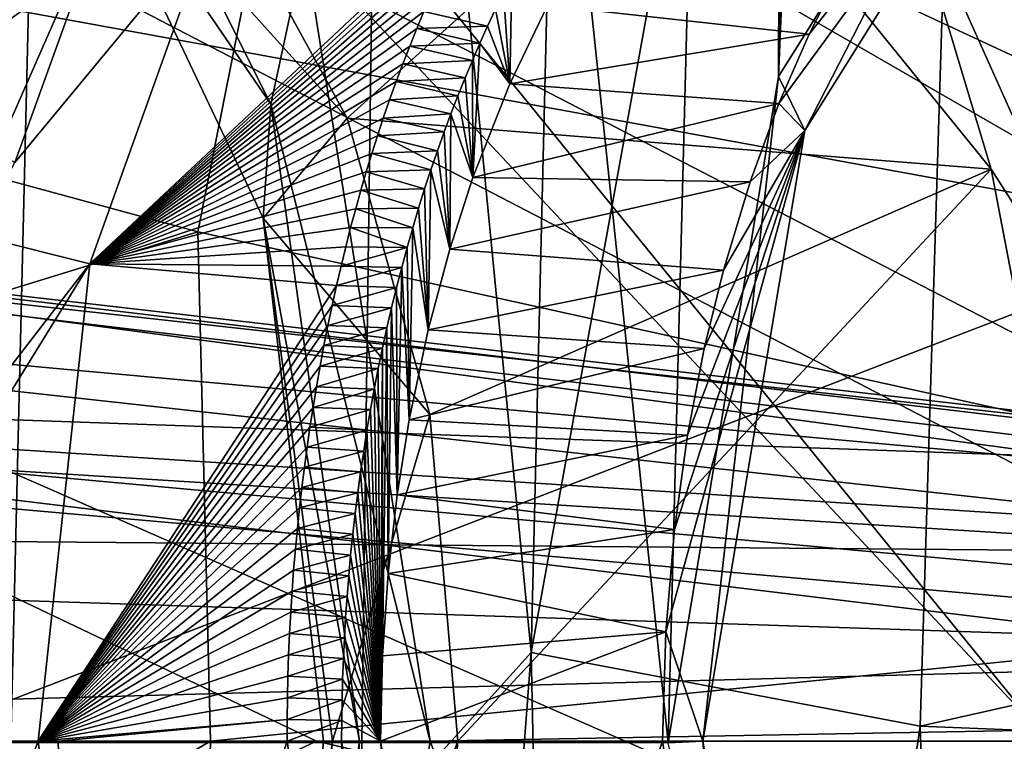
# Model space of a CAD drawing. Header units: metres. Extents: x -150 to 307, y -550 to 84.
# Tile 1038 of 1056: x 243.91 to 245.68, y 0 to 1.3. Entities that reach past the tile are written whole.
import ezdxf

# ---------------------------------------------------------------- set-up
doc = ezdxf.new("R2010")
doc.units = ezdxf.units.M
doc.layers.add('solid_26006363', color=7, linetype='CONTINUOUS')

msp = doc.modelspace()

# ---------------------------------------------------------------- linework, layer by layer
at = {"layer": 'solid_26006363'}
for points in [[(229.17627, 9.082661, 939.973816), (245.857986, 10.989752, 949.544861), (246.654556, 0, 950.254578)], [(243.8936, -0.00284, 920.188049), (242.845901, 9.634338, 919.145142), (244.113831, 9.174482, 920.712769)], [(245.07486, -0.002634, 921.706665), (243.8936, -0.00284, 920.188049), (244.113831, 9.174482, 920.712769)], [(245.07486, -0.002634, 921.706665), (244.113831, 9.174482, 920.712769), (245.297684, 8.601992, 922.201599)], [(229.17627, 9.082661, 939.973816), (246.654556, 0, 950.254578), (229.99118, 0.000344, 940.69989)], [(245.273239, 1.194609, 921.968323), (245.07486, -0.002634, 921.706665), (245.297684, 8.601992, 922.201599)], [(245.420822, 8.519827, 922.357239), (245.273239, 1.194609, 921.968323), (245.297684, 8.601992, 922.201599)], [(245.420822, 8.519827, 922.357239), (245.577621, 8.437839, 922.556946), (245.273239, 1.194609, 921.968323)], [(245.799927, 2.034594, 922.663574), (245.273239, 1.194609, 921.968323), (245.577621, 8.437839, 922.556946)], [(246.203156, 0.179209, 934.237854), (246.435196, 5.244276, 934.640991), (245.6754, 4.836747, 933.54364)], [(244.562622, 2.889797, 931.937561), (243.077316, 5.183672, 929.933411), (242.983261, -0.013152, 929.737183)], [(244.828934, 0.159574, 932.289673), (245.527664, 0.027217, 933.274841), (245.6754, 4.836747, 933.54364)], [(244.931549, 4.409077, 932.481934), (244.828934, 0.159574, 932.289673), (245.6754, 4.836747, 933.54364)], [(246.203156, 0.179209, 934.237854), (245.6754, 4.836747, 933.54364), (245.527664, 0.027217, 933.274841)], [(244.562622, 2.889797, 931.937561), (244.828934, 0.159574, 932.289673), (244.931549, 4.409077, 932.481934)], [(244.71405, 2.740045, 951.577759), (246.985504, 0.986089, 952.734863), (245.137695, 3.646089, 951.780701)], [(245.137695, 3.646089, 951.780701), (246.985504, 0.986089, 952.734863), (246.968872, 1.407433, 952.72406)], [(244.241684, 1.862702, 928.925537), (245.788895, 3.121621, 931.076965), (245.741119, 0.019938, 930.986267)], [(244.521866, -0.18054, 931.860046), (244.562622, 2.889797, 931.937561), (242.983261, -0.013152, 929.737183)], [(244.521866, -0.18054, 931.860046), (244.828934, 0.159574, 932.289673), (244.562622, 2.889797, 931.937561)], [(244.411346, 1.82926, 951.432861), (247.023804, 0.612909, 952.755127), (244.71405, 2.740045, 951.577759)], [(244.71405, 2.740045, 951.577759), (247.023804, 0.612909, 952.755127), (246.985504, 0.986089, 952.734863)], [(245.320221, 1.097839, 922.11853), (245.273239, 1.194609, 921.968323), (245.799927, 2.034594, 922.663574)], [(245.808746, 1.876581, 922.78479), (245.320221, 1.097839, 922.11853), (245.799927, 2.034594, 922.663574)], [(244.360718, 1.144675, 929.019226), (243.916656, 2.03261, 928.403564), (244.421936, 1.428518, 929.168091)], [(243.998566, 1.674428, 927.989563), (243.916656, 2.03261, 928.403564), (244.360718, 1.144675, 929.019226)], [(51.326496, 1.972128, 672.819702), (286.751587, 0, -98.190849), (51.055336, 0, 672.736816)], [(51.326496, 1.972128, 672.819702), (287.022736, 1.972128, -98.107941), (286.751587, 0, -98.190849)], [(64.172447, 1.972128, 676.747131), (64.443604, 0, 676.830017), (299.873505, 1.954857, -94.17907)], [(240.305222, 1.972128, -251.243607), (237.419113, 0, -253.167572), (244.442719, 0, -247.375839)], [(240.305222, 1.972128, -251.243607), (244.442719, 0, -247.375839), (251.083588, 0, -241.148941)], [(240.305222, 1.972128, -251.243607), (251.083588, 0, -241.148941), (252.829651, 1.972128, -239.78096)], [(64.443604, 0, 676.830017), (300.139832, 0, -94.097641), (299.873505, 1.954857, -94.17907)], [(233.68869, 1.954857, -272.505981), (248.774567, 1.954857, -261.676666), (243.701553, 0, -265.97229)], [(248.774567, 1.954857, -261.676666), (258.426086, 0, -253.546402), (243.701553, 0, -265.97229)], [(245.808746, 1.876581, 922.78479), (245.328201, 1.270652, 922.453491), (245.273926, 1.146062, 922.377625)], [(245.808746, 1.876581, 922.78479), (245.273926, 1.146062, 922.377625), (245.320221, 1.097839, 922.11853)], [(245.808746, 1.876581, 922.78479), (245.383804, 1.380477, 922.531189), (245.328201, 1.270652, 922.453491)], [(244.298874, 1.593048, 923.520569), (243.794418, 1.862854, 923.575378), (243.478561, 0.997725, 923.118774)], [(244.421936, 1.428518, 929.168091), (244.241684, 1.862702, 928.925537), (245.741119, 0.019938, 930.986267)], [(244.22966, 0.915366, 951.345947), (244.411346, 1.82926, 951.432861), (241.322906, 1.705597, 949.742065)], [(244.22966, 0.915366, 951.345947), (247.088303, 0.284242, 952.787109), (244.411346, 1.82926, 951.432861)], [(244.411346, 1.82926, 951.432861), (247.088303, 0.284242, 952.787109), (247.023804, 0.612909, 952.755127)], [(244.22966, 0.915366, 951.345947), (241.322906, 1.705597, 949.742065), (241.256699, -0.000015, 949.713501)], [(242.994003, 1.54244, 925.609619), (244.439026, 1.689945, 925.001343), (243.901184, 1.040309, 924.287354)], [(243.901184, 1.040309, 924.287354), (244.439026, 1.689945, 925.001343), (244.089905, 1.564863, 924.539307)], [(244.26413, 1.54696, 927.559265), (244.498123, 1.119681, 927.921265), (245.123245, 1.684789, 925.912415)], [(244.498123, 1.119681, 927.921265), (245.655045, 1.028189, 926.622925), (245.123245, 1.684789, 925.912415)], [(245.123245, 1.684789, 925.912415), (245.655045, 1.028189, 926.622925), (245.489532, 1.580064, 926.40332)], [(243.998566, 1.674428, 927.989563), (244.498123, 1.119681, 927.921265), (244.26413, 1.54696, 927.559265)], [(243.998566, 1.674428, 927.989563), (244.347031, 0.939785, 928.505127), (244.498123, 1.119681, 927.921265)], [(243.998566, 1.674428, 927.989563), (244.360718, 1.144675, 929.019226), (244.347031, 0.939785, 928.505127)], [(244.298874, 1.593048, 923.520569), (243.478561, 0.997725, 923.118774), (244.035736, 0.857755, 923.1073)], [(244.298874, 1.593048, 923.520569), (244.035736, 0.857755, 923.1073), (244.731903, 1.511016, 923.232361)], [(245.655045, 1.028189, 926.622925), (245.926117, 0.60595, 926.988098), (245.489532, 1.580064, 926.40332)], [(247.782349, 1.313454, 923.565735), (245.489532, 1.580064, 926.40332), (245.926117, 0.60595, 926.988098)], [(243.659958, 0.586297, 923.969177), (244.089905, 1.564863, 924.539307), (246.149155, 0.498769, 921.605652)], [(243.901184, 1.040309, 924.287354), (244.089905, 1.564863, 924.539307), (243.659958, 0.586297, 923.969177)], [(244.089905, 1.564863, 924.539307), (246.532272, 1.317908, 922.064087), (246.149155, 0.498769, 921.605652)], [(244.035736, 0.857755, 923.1073), (244.717682, 1.484403, 923.209778), (244.731903, 1.511016, 923.232361)], [(244.035736, 0.857755, 923.1073), (244.703583, 1.457107, 923.187378), (244.717682, 1.484403, 923.209778)], [(244.035736, 0.857755, 923.1073), (244.689621, 1.429154, 923.165222), (244.703583, 1.457107, 923.187378)], [(244.035736, 0.857755, 923.1073), (244.675858, 1.400571, 923.143311), (244.689621, 1.429154, 923.165222)], [(244.360718, 1.144675, 929.019226), (244.421936, 1.428518, 929.168091), (244.646988, 0.000001, 929.471436)], [(244.646988, 0.000001, 929.471436), (244.421936, 1.428518, 929.168091), (245.741119, 0.019938, 930.986267)], [(244.035736, 0.857755, 923.1073), (244.662277, 1.37139, 923.121765), (244.675858, 1.400571, 923.143311)], [(244.857956, 1.32247, 923.071167), (245.328201, 1.270652, 922.453491), (245.383804, 1.380477, 922.531189)], [(244.035736, 0.857755, 923.1073), (244.648911, 1.341641, 923.100525), (244.662277, 1.37139, 923.121765)], [(244.790207, 1.181234, 922.981628), (244.793854, 1.374698, 922.987732), (244.779037, 1.34527, 922.968201)], [(244.857956, 1.32247, 923.071167), (244.793854, 1.374698, 922.987732), (244.790207, 1.181234, 922.981628)], [(244.790207, 1.181234, 922.981628), (244.779037, 1.34527, 922.968201), (244.764572, 1.315467, 922.949036)], [(244.035736, 0.857755, 923.1073), (244.635803, 1.311359, 923.079712), (244.648911, 1.341641, 923.100525)], [(244.035736, 0.857755, 923.1073), (244.62294, 1.280579, 923.059265), (244.635803, 1.311359, 923.079712)], [(244.750458, 1.285291, 922.93042), (244.635803, 1.311359, 923.079712), (244.62294, 1.280579, 923.059265)], [(244.750458, 1.285291, 922.93042), (244.764572, 1.315467, 922.949036), (244.635803, 1.311359, 923.079712)], [(244.790207, 1.181234, 922.981628), (244.764572, 1.315467, 922.949036), (244.750458, 1.285291, 922.93042)], [(244.857956, 1.32247, 923.071167), (244.790207, 1.181234, 922.981628), (245.328201, 1.270652, 922.453491)], [(244.035736, 0.857755, 923.1073), (244.610352, 1.249336, 923.039368), (244.62294, 1.280579, 923.059265)], [(244.736649, 1.254639, 922.91217), (244.62294, 1.280579, 923.059265), (244.610352, 1.249336, 923.039368)], [(244.736649, 1.254639, 922.91217), (244.750458, 1.285291, 922.93042), (244.62294, 1.280579, 923.059265)], [(244.790207, 1.181234, 922.981628), (244.750458, 1.285291, 922.93042), (244.736649, 1.254639, 922.91217)], [(244.790207, 1.181234, 922.981628), (245.273926, 1.146062, 922.377625), (245.328201, 1.270652, 922.453491)], [(244.035736, 0.857755, 923.1073), (244.598068, 1.217664, 923.019897), (244.610352, 1.249336, 923.039368)], [(244.723129, 1.223525, 922.894287), (244.610352, 1.249336, 923.039368), (244.598068, 1.217664, 923.019897)], [(244.723129, 1.223525, 922.894287), (244.736649, 1.254639, 922.91217), (244.610352, 1.249336, 923.039368)], [(244.72406, 1.013165, 922.894226), (244.736649, 1.254639, 922.91217), (244.723129, 1.223525, 922.894287)], [(244.790207, 1.181234, 922.981628), (244.736649, 1.254639, 922.91217), (244.72406, 1.013165, 922.894226)], [(244.709946, 1.191984, 922.876892), (244.723129, 1.223525, 922.894287), (244.598068, 1.217664, 923.019897)], [(244.72406, 1.013165, 922.894226), (244.723129, 1.223525, 922.894287), (244.709946, 1.191984, 922.876892)], [(244.035736, 0.857755, 923.1073), (244.58606, 1.185543, 923.000977), (244.598068, 1.217664, 923.019897)], [(244.709946, 1.191984, 922.876892), (244.598068, 1.217664, 923.019897), (244.58606, 1.185543, 923.000977)], [(244.035736, 0.857755, 923.1073), (244.574341, 1.152849, 922.982422), (244.58606, 1.185543, 923.000977)], [(244.697083, 1.160053, 922.859863), (244.58606, 1.185543, 923.000977), (244.574341, 1.152849, 922.982422)], [(244.697083, 1.160053, 922.859863), (244.709946, 1.191984, 922.876892), (244.58606, 1.185543, 923.000977)], [(244.72406, 1.013165, 922.894226), (244.709946, 1.191984, 922.876892), (244.697083, 1.160053, 922.859863)], [(245.137344, 0.000074, 921.895813), (245.07486, -0.002634, 921.706665), (245.273239, 1.194609, 921.968323)], [(245.320221, 1.097839, 922.11853), (245.137344, 0.000074, 921.895813), (245.273239, 1.194609, 921.968323)], [(244.790207, 1.181234, 922.981628), (244.72406, 1.013165, 922.894226), (245.273926, 1.146062, 922.377625)], [(244.035736, 0.857755, 923.1073), (244.562881, 1.11958, 922.964233), (244.574341, 1.152849, 922.982422)], [(244.684586, 1.127771, 922.843323), (244.574341, 1.152849, 922.982422), (244.562881, 1.11958, 922.964233)], [(244.684586, 1.127771, 922.843323), (244.697083, 1.160053, 922.859863), (244.574341, 1.152849, 922.982422)], [(244.72406, 1.013165, 922.894226), (244.697083, 1.160053, 922.859863), (244.684586, 1.127771, 922.843323)], [(244.347031, 0.939785, 928.505127), (244.360718, 1.144675, 929.019226), (244.520477, 0.000001, 929.237793)], [(244.360718, 1.144675, 929.019226), (244.646988, 0.000001, 929.471436), (244.520477, 0.000001, 929.237793)], [(244.72406, 1.013165, 922.894226), (245.222122, 1.005269, 922.305237), (245.273926, 1.146062, 922.377625)], [(245.320221, 1.097839, 922.11853), (245.273926, 1.146062, 922.377625), (245.222122, 1.005269, 922.305237)], [(244.035736, 0.857755, 923.1073), (244.552444, 1.08802, 922.947693), (244.562881, 1.11958, 922.964233)], [(244.347031, 0.939785, 928.505127), (244.646805, 0.587271, 928.151062), (244.498123, 1.119681, 927.921265)], [(244.498123, 1.119681, 927.921265), (244.646805, 0.587271, 928.151062), (245.655045, 1.028189, 926.622925)], [(244.67244, 1.095172, 922.827332), (244.562881, 1.11958, 922.964233), (244.552444, 1.08802, 922.947693)], [(244.67244, 1.095172, 922.827332), (244.684586, 1.127771, 922.843323), (244.562881, 1.11958, 922.964233)], [(244.682251, 0.884061, 922.838928), (244.684586, 1.127771, 922.843323), (244.67244, 1.095172, 922.827332)], [(244.72406, 1.013165, 922.894226), (244.684586, 1.127771, 922.843323), (244.682251, 0.884061, 922.838928)], [(245.320221, 1.097839, 922.11853), (245.086151, 0.380584, 922.115356), (245.070496, 0.196786, 922.093567)], [(245.320221, 1.097839, 922.11853), (245.070496, 0.196786, 922.093567), (245.137344, 0.000074, 921.895813)], [(245.320221, 1.097839, 922.11853), (245.109772, 0.550323, 922.148376), (245.086151, 0.380584, 922.115356)], [(245.320221, 1.097839, 922.11853), (245.139618, 0.705555, 922.190002), (245.109772, 0.550323, 922.148376)], [(245.320221, 1.097839, 922.11853), (245.174149, 0.846732, 922.23822), (245.139618, 0.705555, 922.190002)], [(245.320221, 1.097839, 922.11853), (245.222122, 1.005269, 922.305237), (245.174149, 0.846732, 922.23822)], [(244.035736, 0.857755, 923.1073), (244.542267, 1.055975, 922.931519), (244.552444, 1.08802, 922.947693)], [(244.660294, 1.061196, 922.811279), (244.552444, 1.08802, 922.947693), (244.542267, 1.055975, 922.931519)], [(244.660294, 1.061196, 922.811279), (244.67244, 1.095172, 922.827332), (244.552444, 1.08802, 922.947693)], [(244.682251, 0.884061, 922.838928), (244.67244, 1.095172, 922.827332), (244.660294, 1.061196, 922.811279)], [(244.035736, 0.857755, 923.1073), (244.532364, 1.023455, 922.915771), (244.542267, 1.055975, 922.931519)], [(244.64856, 1.026964, 922.795776), (244.542267, 1.055975, 922.931519), (244.532364, 1.023455, 922.915771)], [(244.64856, 1.026964, 922.795776), (244.660294, 1.061196, 922.811279), (244.542267, 1.055975, 922.931519)], [(244.682251, 0.884061, 922.838928), (244.660294, 1.061196, 922.811279), (244.64856, 1.026964, 922.795776)], [(247.022873, 0.391745, 922.706543), (241.581299, 1.043185, 927.851257), (241.401611, 0.904545, 927.611633)], [(247.150192, 0.427581, 922.820007), (241.991821, 1.021286, 928.399475), (241.581299, 1.043185, 927.851257)], [(247.022873, 0.391745, 922.706543), (247.150192, 0.427581, 922.820007), (241.581299, 1.043185, 927.851257)], [(244.637268, 0.992513, 922.780823), (244.64856, 1.026964, 922.795776), (244.532364, 1.023455, 922.915771)], [(244.643539, 0.739486, 922.787781), (244.64856, 1.026964, 922.795776), (244.637268, 0.992513, 922.780823)], [(244.682251, 0.884061, 922.838928), (244.64856, 1.026964, 922.795776), (244.643539, 0.739486, 922.787781)], [(244.646805, 0.587271, 928.151062), (244.697174, 0, 928.230591), (245.655045, 1.028189, 926.622925)], [(244.697174, 0, 928.230591), (245.852478, 0, 926.887451), (245.655045, 1.028189, 926.622925)], [(245.655045, 1.028189, 926.622925), (245.852478, 0, 926.887451), (245.926117, 0.60595, 926.988098)], [(247.380341, 0.299632, 923.025085), (242.302948, 0.627132, 928.815979), (241.991821, 1.021286, 928.399475)], [(247.277359, 0.39403, 922.933289), (247.380341, 0.299632, 923.025085), (241.991821, 1.021286, 928.399475)], [(247.150192, 0.427581, 922.820007), (247.277359, 0.39403, 922.933289), (241.991821, 1.021286, 928.399475)], [(244.035736, 0.857755, 923.1073), (244.52272, 0.990468, 922.900452), (244.532364, 1.023455, 922.915771)], [(244.637268, 0.992513, 922.780823), (244.532364, 1.023455, 922.915771), (244.52272, 0.990468, 922.900452)], [(244.72406, 1.013165, 922.894226), (244.682251, 0.884061, 922.838928), (245.222122, 1.005269, 922.305237)], [(244.035736, 0.857755, 923.1073), (243.478561, 0.997725, 923.118774), (243.373367, 0.000003, 922.961243)], [(244.626373, 0.957728, 922.766479), (244.637268, 0.992513, 922.780823), (244.52272, 0.990468, 922.900452)], [(244.643539, 0.739486, 922.787781), (244.637268, 0.992513, 922.780823), (244.626373, 0.957728, 922.766479)], [(244.682251, 0.884061, 922.838928), (245.174149, 0.846732, 922.23822), (245.222122, 1.005269, 922.305237)], [(244.035736, 0.857755, 923.1073), (244.513367, 0.957024, 922.885559), (244.52272, 0.990468, 922.900452)], [(244.626373, 0.957728, 922.766479), (244.52272, 0.990468, 922.900452), (244.513367, 0.957024, 922.885559)], [(244.035736, 0.857755, 923.1073), (244.504303, 0.923132, 922.871094), (244.513367, 0.957024, 922.885559)], [(244.615891, 0.922574, 922.752625), (244.513367, 0.957024, 922.885559), (244.504303, 0.923132, 922.871094)], [(244.615891, 0.922574, 922.752625), (244.626373, 0.957728, 922.766479), (244.513367, 0.957024, 922.885559)], [(244.643539, 0.739486, 922.787781), (244.626373, 0.957728, 922.766479), (244.615891, 0.922574, 922.752625)], [(244.347031, 0.939785, 928.505127), (244.47168, 0.000001, 928.702515), (244.646805, 0.587271, 928.151062)], [(244.347031, 0.939785, 928.505127), (244.520477, 0.000001, 929.237793), (244.45578, 0.000001, 928.851929)], [(244.347031, 0.939785, 928.505127), (244.45578, 0.000001, 928.851929), (244.47168, 0.000001, 928.702515)], [(244.035736, 0.857755, 923.1073), (244.495529, 0.888802, 922.857117), (244.504303, 0.923132, 922.871094)], [(244.605804, 0.887094, 922.739258), (244.504303, 0.923132, 922.871094), (244.495529, 0.888802, 922.857117)], [(244.605804, 0.887094, 922.739258), (244.615891, 0.922574, 922.752625), (244.504303, 0.923132, 922.871094)], [(244.609436, 0.577448, 922.742737), (244.615891, 0.922574, 922.752625), (244.605804, 0.887094, 922.739258)], [(244.643539, 0.739486, 922.787781), (244.615891, 0.922574, 922.752625), (244.609436, 0.577448, 922.742737)], [(246.921509, 0.296241, 922.616272), (241.401611, 0.904545, 927.611633), (241.240494, 0.652909, 927.396912)], [(244.22966, 0.915366, 951.345947), (241.256699, -0.000015, 949.713501), (244.252655, -0.000008, 951.360962)], [(246.921509, 0.296241, 922.616272), (247.022873, 0.391745, 922.706543), (241.401611, 0.904545, 927.611633)], [(244.22966, 0.915366, 951.345947), (244.252655, -0.000008, 951.360962), (247.088303, 0.284242, 952.787109)], [(244.035736, 0.857755, 923.1073), (244.487061, 0.854046, 922.843628), (244.495529, 0.888802, 922.857117)], [(244.605804, 0.887094, 922.739258), (244.495529, 0.888802, 922.857117), (244.487061, 0.854046, 922.843628)], [(244.596115, 0.85133, 922.726501), (244.605804, 0.887094, 922.739258), (244.487061, 0.854046, 922.843628)], [(244.609436, 0.577448, 922.742737), (244.605804, 0.887094, 922.739258), (244.596115, 0.85133, 922.726501)], [(244.682251, 0.884061, 922.838928), (244.643539, 0.739486, 922.787781), (245.174149, 0.846732, 922.23822)], [(244.035736, 0.857755, 923.1073), (243.373367, 0.000003, 922.961243), (243.505508, 0.000003, 922.991333)], [(244.035736, 0.857755, 923.1073), (243.505508, 0.000003, 922.991333), (243.94278, 0.000002, 922.963074)], [(244.035736, 0.857755, 923.1073), (243.94278, 0.000002, 922.963074), (244.478897, 0.818873, 922.830627)], [(244.035736, 0.857755, 923.1073), (244.478897, 0.818873, 922.830627), (244.487061, 0.854046, 922.843628)], [(244.596115, 0.85133, 922.726501), (244.487061, 0.854046, 922.843628), (244.478897, 0.818873, 922.830627)], [(244.586838, 0.815324, 922.714233), (244.596115, 0.85133, 922.726501), (244.478897, 0.818873, 922.830627)], [(244.588058, 0.443088, 922.714539), (244.596115, 0.85133, 922.726501), (244.586838, 0.815324, 922.714233)], [(244.609436, 0.577448, 922.742737), (244.596115, 0.85133, 922.726501), (244.588058, 0.443088, 922.714539)], [(244.643539, 0.739486, 922.787781), (245.139618, 0.705555, 922.190002), (245.174149, 0.846732, 922.23822)], [(244.471054, 0.783295, 922.818115), (244.478897, 0.818873, 922.830627), (243.94278, 0.000002, 922.963074)], [(244.586838, 0.815324, 922.714233), (244.478897, 0.818873, 922.830627), (244.471054, 0.783295, 922.818115)], [(244.577972, 0.779119, 922.702515), (244.586838, 0.815324, 922.714233), (244.471054, 0.783295, 922.818115)], [(244.588058, 0.443088, 922.714539), (244.586838, 0.815324, 922.714233), (244.577972, 0.779119, 922.702515)], [(244.463531, 0.747324, 922.806152), (244.471054, 0.783295, 922.818115), (243.94278, 0.000002, 922.963074)], [(244.577972, 0.779119, 922.702515), (244.471054, 0.783295, 922.818115), (244.463531, 0.747324, 922.806152)], [(244.569519, 0.742758, 922.691345), (244.577972, 0.779119, 922.702515), (244.463531, 0.747324, 922.806152)], [(244.571854, 0.301315, 922.693115), (244.577972, 0.779119, 922.702515), (244.569519, 0.742758, 922.691345)], [(244.588058, 0.443088, 922.714539), (244.577972, 0.779119, 922.702515), (244.571854, 0.301315, 922.693115)], [(244.456329, 0.710973, 922.794739), (244.463531, 0.747324, 922.806152), (243.94278, 0.000002, 922.963074)], [(244.569519, 0.742758, 922.691345), (244.463531, 0.747324, 922.806152), (244.456329, 0.710973, 922.794739)], [(244.561493, 0.706284, 922.680725), (244.569519, 0.742758, 922.691345), (244.456329, 0.710973, 922.794739)], [(244.561615, 0.153601, 922.679565), (244.569519, 0.742758, 922.691345), (244.561493, 0.706284, 922.680725)], [(244.571854, 0.301315, 922.693115), (244.569519, 0.742758, 922.691345), (244.561615, 0.153601, 922.679565)], [(244.643539, 0.739486, 922.787781), (244.609436, 0.577448, 922.742737), (245.139618, 0.705555, 922.190002)], [(244.449448, 0.674253, 922.783813), (244.456329, 0.710973, 922.794739), (243.94278, 0.000002, 922.963074)], [(244.561493, 0.706284, 922.680725), (244.456329, 0.710973, 922.794739), (244.449448, 0.674253, 922.783813)], [(244.553894, 0.669735, 922.670715), (244.561493, 0.706284, 922.680725), (244.449448, 0.674253, 922.783813)], [(244.558029, 0.000002, 922.674866), (244.561493, 0.706284, 922.680725), (244.553894, 0.669735, 922.670715)], [(244.561615, 0.153601, 922.679565), (244.561493, 0.706284, 922.680725), (244.558029, 0.000002, 922.674866)], [(244.609436, 0.577448, 922.742737), (245.109772, 0.550323, 922.148376), (245.139618, 0.705555, 922.190002)], [(244.442902, 0.637174, 922.773438), (244.449448, 0.674253, 922.783813), (243.94278, 0.000002, 922.963074)], [(244.553894, 0.669735, 922.670715), (244.449448, 0.674253, 922.783813), (244.442902, 0.637174, 922.773438)], [(244.546722, 0.633, 922.661255), (244.553894, 0.669735, 922.670715), (244.442902, 0.637174, 922.773438)], [(244.558029, 0.000002, 922.674866), (244.553894, 0.669735, 922.670715), (244.546722, 0.633, 922.661255)], [(246.856018, 0.155822, 922.557922), (241.240494, 0.652909, 927.396912), (241.142441, 0.344143, 927.266296)], [(246.856018, 0.155822, 922.557922), (246.921509, 0.296241, 922.616272), (241.240494, 0.652909, 927.396912)], [(244.436707, 0.599716, 922.763611), (244.442902, 0.637174, 922.773438), (243.94278, 0.000002, 922.963074)], [(244.546722, 0.633, 922.661255), (244.442902, 0.637174, 922.773438), (244.436707, 0.599716, 922.763611)], [(247.472183, 0, 923.106873), (242.423004, 0, 928.977112), (242.302948, 0.627132, 928.815979)], [(247.447739, 0.15742, 923.085144), (247.472183, 0, 923.106873), (242.302948, 0.627132, 928.815979)], [(247.380341, 0.299632, 923.025085), (247.447739, 0.15742, 923.085144), (242.302948, 0.627132, 928.815979)], [(244.539963, 0.596028, 922.652283), (244.546722, 0.633, 922.661255), (244.436707, 0.599716, 922.763611)], [(244.558029, 0.000002, 922.674866), (244.546722, 0.633, 922.661255), (244.539963, 0.596028, 922.652283)], [(243.659958, 0.586297, 923.969177), (246.149155, 0.498769, 921.605652), (246.150208, -0.504828, 921.606995)], [(243.664047, -0.607879, 923.97467), (243.659958, 0.586297, 923.969177), (246.150208, -0.504828, 921.606995)], [(244.431213, 0.564258, 922.754944), (244.436707, 0.599716, 922.763611), (243.94278, 0.000002, 922.963074)], [(244.539963, 0.596028, 922.652283), (244.436707, 0.599716, 922.763611), (244.431213, 0.564258, 922.754944)], [(244.53363, 0.558869, 922.643921), (244.539963, 0.596028, 922.652283), (244.431213, 0.564258, 922.754944)], [(244.47168, 0.000001, 928.702515), (244.697174, 0, 928.230591), (244.646805, 0.587271, 928.151062)], [(244.558029, 0.000002, 922.674866), (244.539963, 0.596028, 922.652283), (244.53363, 0.558869, 922.643921)], [(244.609436, 0.577448, 922.742737), (244.588058, 0.443088, 922.714539), (245.109772, 0.550323, 922.148376)], [(244.426041, 0.52848, 922.746704), (244.431213, 0.564258, 922.754944), (243.94278, 0.000002, 922.963074)], [(244.53363, 0.558869, 922.643921), (244.431213, 0.564258, 922.754944), (244.426041, 0.52848, 922.746704)], [(244.52771, 0.521568, 922.636108), (244.53363, 0.558869, 922.643921), (244.426041, 0.52848, 922.746704)], [(244.558029, 0.000002, 922.674866), (244.53363, 0.558869, 922.643921), (244.52771, 0.521568, 922.636108)], [(244.588058, 0.443088, 922.714539), (245.086151, 0.380584, 922.115356), (245.109772, 0.550323, 922.148376)], [(244.421173, 0.492391, 922.739014), (244.426041, 0.52848, 922.746704), (243.94278, 0.000002, 922.963074)], [(244.52771, 0.521568, 922.636108), (244.426041, 0.52848, 922.746704), (244.421173, 0.492391, 922.739014)], [(244.522202, 0.484174, 922.628845), (244.52771, 0.521568, 922.636108), (244.421173, 0.492391, 922.739014)], [(244.558029, 0.000002, 922.674866), (244.52771, 0.521568, 922.636108), (244.522202, 0.484174, 922.628845)], [(244.416641, 0.456003, 922.731812), (244.421173, 0.492391, 922.739014), (243.94278, 0.000002, 922.963074)], [(244.522202, 0.484174, 922.628845), (244.421173, 0.492391, 922.739014), (244.416641, 0.456003, 922.731812)], [(244.51712, 0.446733, 922.622131), (244.522202, 0.484174, 922.628845), (244.416641, 0.456003, 922.731812)], [(244.558029, 0.000002, 922.674866), (244.522202, 0.484174, 922.628845), (244.51712, 0.446733, 922.622131)], [(244.412445, 0.419325, 922.725098), (244.416641, 0.456003, 922.731812), (243.94278, 0.000002, 922.963074)], [(244.51712, 0.446733, 922.622131), (244.416641, 0.456003, 922.731812), (244.412445, 0.419325, 922.725098)], [(244.512436, 0.409294, 922.615967), (244.51712, 0.446733, 922.622131), (244.412445, 0.419325, 922.725098)], [(244.558029, 0.000002, 922.674866), (244.51712, 0.446733, 922.622131), (244.512436, 0.409294, 922.615967)], [(244.588058, 0.443088, 922.714539), (244.571854, 0.301315, 922.693115), (245.086151, 0.380584, 922.115356)], [(244.408585, 0.382369, 922.718933), (244.412445, 0.419325, 922.725098), (243.94278, 0.000002, 922.963074)], [(244.512436, 0.409294, 922.615967), (244.412445, 0.419325, 922.725098), (244.408585, 0.382369, 922.718933)], [(244.508163, 0.371903, 922.610291), (244.512436, 0.409294, 922.615967), (244.408585, 0.382369, 922.718933)], [(244.558029, 0.000002, 922.674866), (244.512436, 0.409294, 922.615967), (244.508163, 0.371903, 922.610291)], [(244.405075, 0.345144, 922.713318), (244.408585, 0.382369, 922.718933), (243.94278, 0.000002, 922.963074)], [(244.508163, 0.371903, 922.610291), (244.408585, 0.382369, 922.718933), (244.405075, 0.345144, 922.713318)], [(244.504303, 0.334607, 922.605225), (244.508163, 0.371903, 922.610291), (244.405075, 0.345144, 922.713318)], [(244.558029, 0.000002, 922.674866), (244.508163, 0.371903, 922.610291), (244.504303, 0.334607, 922.605225)], [(244.571854, 0.301315, 922.693115), (245.070496, 0.196786, 922.093567), (245.086151, 0.380584, 922.115356)], [(246.856018, 0.155822, 922.557922), (241.142441, 0.344143, 927.266296), (241.108612, 0, 927.221191)], [(244.401901, 0.307663, 922.708191), (244.405075, 0.345144, 922.713318), (243.94278, 0.000002, 922.963074)], [(244.504303, 0.334607, 922.605225), (244.405075, 0.345144, 922.713318), (244.401901, 0.307663, 922.708191)], [(244.500854, 0.297369, 922.600647), (244.504303, 0.334607, 922.605225), (244.401901, 0.307663, 922.708191)], [(244.558029, 0.000002, 922.674866), (244.504303, 0.334607, 922.605225), (244.500854, 0.297369, 922.600647)], [(244.399109, 0.269937, 922.703674), (244.401901, 0.307663, 922.708191), (243.94278, 0.000002, 922.963074)], [(244.500854, 0.297369, 922.600647), (244.401901, 0.307663, 922.708191), (244.399109, 0.269937, 922.703674)], [(244.571854, 0.301315, 922.693115), (244.561615, 0.153601, 922.679565), (245.070496, 0.196786, 922.093567)], [(244.252655, -0.000008, 951.360962), (247.180008, -0.000006, 952.831238), (247.088303, 0.284242, 952.787109)], [(244.497818, 0.26014, 922.596619), (244.500854, 0.297369, 922.600647), (244.399109, 0.269937, 922.703674)], [(244.558029, 0.000002, 922.674866), (244.500854, 0.297369, 922.600647), (244.497818, 0.26014, 922.596619)], [(244.396667, 0.231977, 922.699707), (244.399109, 0.269937, 922.703674), (243.94278, 0.000002, 922.963074)], [(244.497818, 0.26014, 922.596619), (244.399109, 0.269937, 922.703674), (244.396667, 0.231977, 922.699707)], [(244.495178, 0.222922, 922.593201), (244.497818, 0.26014, 922.596619), (244.396667, 0.231977, 922.699707)], [(244.558029, 0.000002, 922.674866), (244.497818, 0.26014, 922.596619), (244.495178, 0.222922, 922.593201)], [(244.394608, 0.193795, 922.696289), (244.396667, 0.231977, 922.699707), (243.94278, 0.000002, 922.963074)], [(244.495178, 0.222922, 922.593201), (244.396667, 0.231977, 922.699707), (244.394608, 0.193795, 922.696289)], [(244.492966, 0.185717, 922.590271), (244.495178, 0.222922, 922.593201), (244.394608, 0.193795, 922.696289)], [(244.558029, 0.000002, 922.674866), (244.495178, 0.222922, 922.593201), (244.492966, 0.185717, 922.590271)], [(245.070496, 0.196786, 922.093567), (244.558029, 0.000002, 922.674866), (245.06485, 0.000005, 922.085632)], [(244.561615, 0.153601, 922.679565), (244.558029, 0.000002, 922.674866), (245.070496, 0.196786, 922.093567)], [(245.137344, 0.000074, 921.895813), (245.070496, 0.196786, 922.093567), (245.06485, 0.000005, 922.085632)], [(244.392929, 0.155404, 922.69342), (244.394608, 0.193795, 922.696289), (243.94278, 0.000002, 922.963074)], [(244.492966, 0.185717, 922.590271), (244.394608, 0.193795, 922.696289), (244.392929, 0.155404, 922.69342)], [(244.491165, 0.14853, 922.587891), (244.492966, 0.185717, 922.590271), (244.392929, 0.155404, 922.69342)], [(244.558029, 0.000002, 922.674866), (244.492966, 0.185717, 922.590271), (244.491165, 0.14853, 922.587891)], [(246.193497, 0, 934.223633), (246.203156, 0.179209, 934.237854), (245.527664, 0.027217, 933.274841)], [(244.572754, -3.227154, 931.956787), (244.828934, 0.159574, 932.289673), (244.521866, -0.18054, 931.860046)], [(244.572754, -3.227154, 931.956787), (244.919067, -4.133165, 932.458557), (244.828934, 0.159574, 932.289673)], [(244.828934, 0.159574, 932.289673), (244.919067, -4.133165, 932.458557), (245.527664, 0.027217, 933.274841)], [(246.832062, 0, 922.53656), (246.856018, 0.155822, 922.557922), (241.108612, 0, 927.221191)], [(244.391632, 0.116817, 922.691223), (244.392929, 0.155404, 922.69342), (243.94278, 0.000002, 922.963074)], [(244.491165, 0.14853, 922.587891), (244.392929, 0.155404, 922.69342), (244.391632, 0.116817, 922.691223)], [(244.489777, 0.111362, 922.585999), (244.491165, 0.14853, 922.587891), (244.391632, 0.116817, 922.691223)], [(244.558029, 0.000002, 922.674866), (244.491165, 0.14853, 922.587891), (244.489777, 0.111362, 922.585999)], [(244.390717, 0.078045, 922.689575), (244.391632, 0.116817, 922.691223), (243.94278, 0.000002, 922.963074)], [(244.489777, 0.111362, 922.585999), (244.391632, 0.116817, 922.691223), (244.390717, 0.078045, 922.689575)], [(244.488785, 0.074216, 922.584717), (244.489777, 0.111362, 922.585999), (244.390717, 0.078045, 922.689575)], [(244.558029, 0.000002, 922.674866), (244.489777, 0.111362, 922.585999), (244.488785, 0.074216, 922.584717)], [(244.390228, 0.039102, 922.688477), (244.390717, 0.078045, 922.689575), (243.94278, 0.000002, 922.963074)], [(244.488785, 0.074216, 922.584717), (244.390717, 0.078045, 922.689575), (244.390228, 0.039102, 922.688477)], [(244.48822, 0.037095, 922.583984), (244.488785, 0.074216, 922.584717), (244.390228, 0.039102, 922.688477)], [(244.558029, 0.000002, 922.674866), (244.488785, 0.074216, 922.584717), (244.48822, 0.037095, 922.583984)], [(244.390228, 0.039102, 922.688477), (243.94278, 0.000002, 922.963074), (243.978241, 0.000002, 922.951904)], [(244.390228, 0.039102, 922.688477), (243.978241, 0.000002, 922.951904), (244.390137, 0.000002, 922.688049)], [(244.48822, 0.037095, 922.583984), (244.390228, 0.039102, 922.688477), (244.390137, 0.000002, 922.688049)], [(244.488068, 0.000003, 922.583801), (244.48822, 0.037095, 922.583984), (244.390137, 0.000002, 922.688049)], [(244.558029, 0.000002, 922.674866), (244.48822, 0.037095, 922.583984), (244.488068, 0.000003, 922.583801)], [(244.646988, 0.000001, 929.471436), (245.741119, 0.019938, 930.986267), (245.787796, -3.08618, 931.07489)], [(244.919067, -4.133165, 932.458557), (245.672089, -4.782301, 933.537598), (245.527664, 0.027217, 933.274841)], [(246.193497, 0, 934.223633), (245.527664, 0.027217, 933.274841), (245.672089, -4.782301, 933.537598)], [(229.176407, -9.081716, 939.973938), (229.99118, 0.000344, 940.69989), (245.823288, -11.224192, 949.513977)], [(229.99118, 0.000344, 940.69989), (246.654556, 0, 950.254578), (245.823288, -11.224192, 949.513977)], [(246.832062, 0, 922.53656), (241.108612, 0, 927.221191), (241.233612, -0.637433, 927.387695)], [(246.856506, -0.15742, 922.55835), (246.832062, 0, 922.53656), (241.233612, -0.637433, 927.387695)], [(247.448227, -0.155822, 923.085571), (242.296524, -0.641916, 928.807434), (242.423004, 0, 928.977112)], [(247.448227, -0.155822, 923.085571), (242.423004, 0, 928.977112), (247.472183, 0, 923.106873)], [(243.94278, 0.000002, 922.963074), (243.505508, 0.000003, 922.991333), (243.511383, -1.131338, 923.166321)], [(244.063217, -0.971873, 923.150574), (243.94278, 0.000002, 922.963074), (243.511383, -1.131338, 923.166321)], [(243.978241, 0.000002, 922.951904), (243.94278, 0.000002, 922.963074), (244.063217, -0.971873, 923.150574)], [(244.390137, 0.000002, 922.688049), (243.978241, 0.000002, 922.951904), (244.063217, -0.971873, 923.150574)], [(244.538879, -1.043845, 922.925659), (244.390137, 0.000002, 922.688049), (244.063217, -0.971873, 923.150574)], [(244.346512, -0.941546, 928.504395), (244.697174, 0, 928.230591), (244.47168, 0.000001, 928.702515)], [(244.346512, -0.941546, 928.504395), (244.47168, 0.000001, 928.702515), (244.360077, -1.146812, 929.018311)], [(244.346512, -0.941546, 928.504395), (244.646881, -0.587184, 928.151001), (244.697174, 0, 928.230591)], [(244.360077, -1.146812, 929.018311), (244.520477, 0.000001, 929.237793), (244.434875, -1.38811, 929.185547)], [(244.45578, 0.000001, 928.851929), (244.520477, 0.000001, 929.237793), (244.360077, -1.146812, 929.018311)], [(244.47168, 0.000001, 928.702515), (244.45578, 0.000001, 928.851929), (244.360077, -1.146812, 929.018311)], [(244.488068, 0.000003, 922.583801), (244.390137, 0.000002, 922.688049), (244.538879, -1.043845, 922.925659)], [(244.434875, -1.38811, 929.185547), (244.646988, 0.000001, 929.471436), (245.787796, -3.08618, 931.07489)], [(244.520477, 0.000001, 929.237793), (244.646988, 0.000001, 929.471436), (244.434875, -1.38811, 929.185547)], [(244.673309, -1.097109, 922.828491), (244.488068, 0.000003, 922.583801), (244.538879, -1.043845, 922.925659)], [(244.558029, 0.000002, 922.674866), (244.488068, 0.000003, 922.583801), (244.673309, -1.097109, 922.828491)], [(244.497925, -1.120381, 927.920776), (245.646835, -1.047095, 926.611938), (245.852478, 0, 926.887451)], [(244.646881, -0.587184, 928.151001), (244.497925, -1.120381, 927.920776), (245.852478, 0, 926.887451)], [(245.06485, 0.000005, 922.085632), (244.558029, 0.000002, 922.674866), (244.720474, -1.001843, 922.889465)], [(244.720474, -1.001843, 922.889465), (244.558029, 0.000002, 922.674866), (244.673309, -1.097109, 922.828491)], [(244.646881, -0.587184, 928.151001), (245.852478, 0, 926.887451), (244.697174, 0, 928.230591)], [(245.224686, -1.01311, 922.308899), (245.06485, 0.000005, 922.085632), (244.720474, -1.001843, 922.889465)], [(245.137344, 0.000074, 921.895813), (245.06485, 0.000005, 922.085632), (245.224686, -1.01311, 922.308899)], [(245.137344, 0.000074, 921.895813), (245.320145, -1.097847, 922.118408), (245.07486, -0.002634, 921.706665)], [(245.137344, 0.000074, 921.895813), (245.224686, -1.01311, 922.308899), (245.320145, -1.097847, 922.118408)], [(245.852478, 0, 926.887451), (245.646835, -1.047095, 926.611938), (245.929367, -0.589945, 926.992493)], [(51.055336, 0, 672.736816), (286.751587, 0, -98.190849), (287.017914, -1.954857, -98.109421)], [(51.326496, -1.972128, 672.819702), (51.055336, 0, 672.736816), (287.017914, -1.954857, -98.109421)], [(64.172447, -1.972128, 676.747131), (299.868683, -1.972128, -94.180542), (300.139832, 0, -94.097641)], [(64.443604, 0, 676.830017), (64.172447, -1.972128, 676.747131), (300.139832, 0, -94.097641)], [(243.701553, 0, -265.97229), (248.771378, -1.972128, -261.67276), (233.685989, -1.972128, -272.501709)], [(240.302048, -1.954857, -251.2397), (244.442719, 0, -247.375839), (237.419113, 0, -253.167572)], [(240.302048, -1.954857, -251.2397), (252.826035, -1.954857, -239.777435), (244.442719, 0, -247.375839)], [(244.252655, -0.000008, 951.360962), (241.256699, -0.000015, 949.713501), (241.322845, -1.705109, 949.742065)], [(244.230057, -0.918434, 951.34613), (244.252655, -0.000008, 951.360962), (241.322845, -1.705109, 949.742065)], [(243.701553, 0, -265.97229), (258.426086, 0, -253.546402), (248.771378, -1.972128, -261.67276)], [(244.230057, -0.918434, 951.34613), (247.099335, -0.238861, 952.788757), (247.180008, -0.000006, 952.831238)], [(244.230057, -0.918434, 951.34613), (247.180008, -0.000006, 952.831238), (244.252655, -0.000008, 951.360962)], [(252.826035, -1.954857, -239.777435), (251.083588, 0, -241.148941), (244.442719, 0, -247.375839)], [(246.203812, -0.184916, 934.23877), (246.193497, 0, 934.223633), (245.672089, -4.782301, 933.537598)]]:
    msp.add_3dface(points, dxfattribs=at)

doc.saveas('drawing.dxf')
